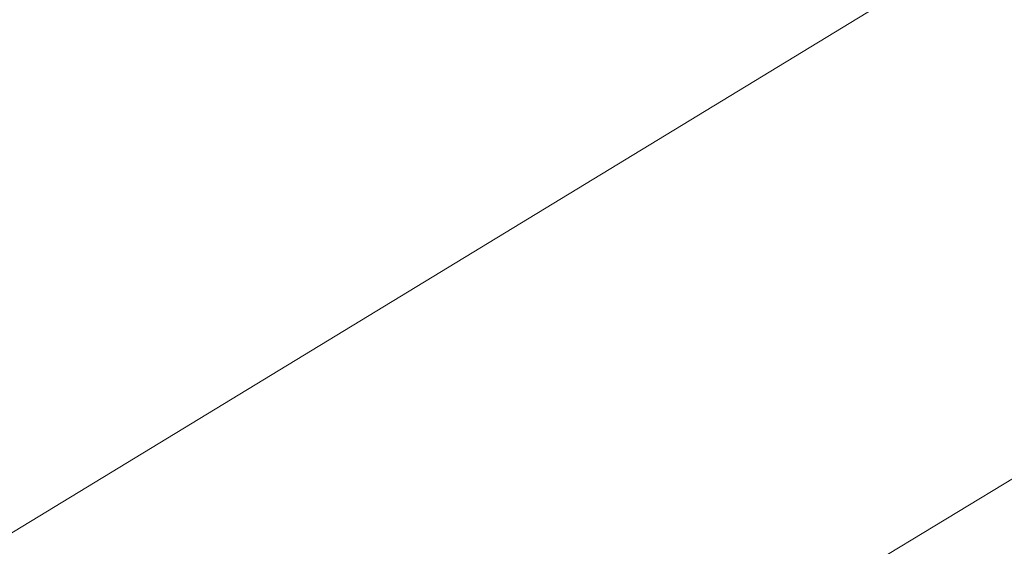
# Model space of a CAD drawing. Extents: x 1620613 to 1693141, y 557269 to 607790.
# Tile 682 of 1056: x 1620831.323 to 1620831.708, y 607315.261 to 607315.467. Entities that reach past the tile are written whole.
import ezdxf

# ---------------------------------------------------------------- set-up
doc = ezdxf.new("R2010")
doc.units = 0
doc.header["$LTSCALE"] = 10
doc.header["$MEASUREMENT"] = 0
for name, pattern in [('DGN Style 2', [7.346996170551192, 4.408197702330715, -2.938798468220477]), ('DGN Style 3', [10.28579463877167, 7.346996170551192, -2.938798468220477]), ('DGN Style 5', [5.142897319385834, 2.204098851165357, -2.938798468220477])]:
    doc.linetypes.add(name, pattern=pattern)
for name, color, linetype, lineweight in [('DT_X_Contour_Minor', 136, 'DGN Style 3', 0), ('PV_X_Driveway', 7, 'DGN Style 5', 0), ('SV_X_Top_of_Bank', 97, 'DGN Style 2', 0)]:
    doc.layers.add(name, color=color, linetype=linetype, lineweight=lineweight)

# ---------------------------------------------------------------- blocks, each defined once
blk = doc.blocks.new('*U1004')
at = {"layer": 'DT_X_Contour_Minor', "transparency": 33554559, "flags": 128}
for points, elevation in [([(-17.45736527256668, 52.90326992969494), (-21.39895877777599, 50.0977725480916), (-22.17212463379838, 49.54786270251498), (-22.80236784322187, 49.10048918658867), (-23.28968840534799, 48.75565200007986), (-23.63408632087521, 48.51335114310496), (-24.36191723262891, 48.00393063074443), (-24.86158497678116, 47.58533965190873), (-25.8147150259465, 46.71163209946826), (-27.22130737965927, 45.38280797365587), (-29.08136203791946, 43.59886727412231), (-34.64612420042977, 38.23486997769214), (-36.47441867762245, 36.47166088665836), (-37.78573048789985, 35.20503158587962), (-38.58005963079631, 34.43498207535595), (-38.85740610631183, 34.16151235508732), (-38.94539676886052, 34.04400650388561), (-38.93639807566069, 34.00681650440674), (-38.93534537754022, 33.99954533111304), (-38.93604386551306, 33.99367038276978), (-38.93849353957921, 33.98919165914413), (-38.94269439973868, 33.98610916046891), (-38.95623160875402, 33.97975079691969), (-38.96354734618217, 33.97610134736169), (-38.97534165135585, 33.96992177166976), (-38.99161452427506, 33.96121206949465), (-39.01236596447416, 33.94997224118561), (-39.11965601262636, 33.89161608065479), (-41.00425999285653, 32.35813691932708), (-41.41850579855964, 32.06585747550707), (-41.85355579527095, 31.84622449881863), (-42.30940998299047, 31.69923798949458), (-42.78606836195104, 31.62489794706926), (-45.05901724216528, 31.44748617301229), (-45.41155417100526, 31.3261421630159), (-45.47864930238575, 31.30298905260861), (-45.52884744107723, 31.28553429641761), (-45.56214858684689, 31.27377789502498), (-45.57855274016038, 31.26771984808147), (-45.60682844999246, 31.25629857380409), (-45.61209900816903, 31.25412344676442), (-45.61557950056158, 31.25263748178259), (-45.6172699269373, 31.25184067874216), (-45.61939097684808, 31.2506347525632), (-45.6221740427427, 31.24922665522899), (-45.63966620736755, 31.24067520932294), (-45.69890002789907, 31.21193393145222), (-45.82608510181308, 31.15654833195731), (-46.17424678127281, 31.00658998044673), (-46.74338506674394, 30.76205887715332), (-47.53349995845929, 30.42295502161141), (-49.93510847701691, 29.39258107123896), (-50.87372427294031, 28.98969278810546), (-51.88836527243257, 28.55380840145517), (-52.97903147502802, 28.08492791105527), (-54.14572288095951, 27.5830513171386), (-57.35826690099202, 26.20071892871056), (-58.58553470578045, 25.6693915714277), (-59.85793010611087, 25.11215879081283), (-61.17545310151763, 24.52902058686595), (-62.53810369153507, 23.91997695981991), (-66.2320087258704, 22.26132005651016), (-67.60640780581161, 21.64488324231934), (-68.95917626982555, 21.0395654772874), (-70.29031411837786, 20.44536676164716), (-71.5998213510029, 19.8622870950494), (-75.06299981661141, 18.3222333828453), (-76.39654123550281, 17.72836383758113), (-77.7997816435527, 17.10179548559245), (-79.27272104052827, 16.44252832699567), (-80.81535942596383, 15.7505623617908), (-85.0219937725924, 13.86172137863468), (-86.5189906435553, 13.18894839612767), (-87.85500549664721, 12.58726018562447), (-89.03003833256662, 12.05665674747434), (-90.04408915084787, 11.5971380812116), (-92.53358197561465, 10.46653466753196), (-93.46605290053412, 10.0434813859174), (-94.39634605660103, 9.622274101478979), (-95.32446144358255, 9.202912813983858), (-96.25039906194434, 8.785397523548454), (-98.7166623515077, 7.674484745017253), (-99.58089384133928, 7.285275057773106), (-100.32389084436, 6.950830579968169), (-100.9456533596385, 6.671151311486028), (-101.4461813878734, 6.446237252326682), (-102.6192768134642, 5.919486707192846), (-103.0579989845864, 5.720960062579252), (-103.4943439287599, 5.520443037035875), (-103.9283116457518, 5.317935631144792), (-104.3599021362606, 5.113437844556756), (-105.5076404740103, 4.565456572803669), (-105.9101584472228, 4.373629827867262), (-106.2569086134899, 4.209135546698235), (-106.5478909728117, 4.071973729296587), (-106.7831055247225, 3.962144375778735), (-107.3359872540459, 3.705709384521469), (-107.582444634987, 3.592054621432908), (-107.907155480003, 3.44341657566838), (-108.3101197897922, 3.25979524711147), (-108.7913375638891, 3.041190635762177), (-110.1789229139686, 2.411600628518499), (-110.6338851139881, 2.205665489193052), (-110.9580827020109, 2.060052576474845), (-111.1515156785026, 1.974761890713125), (-111.214184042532, 1.949793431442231), (-111.2069468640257, 1.96364050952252), (-111.2115937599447, 1.964845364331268), (-111.2309623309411, 1.958074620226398), (-111.2650525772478, 1.943328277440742), (-111.3138644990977, 1.920606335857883), (-111.4636585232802, 1.849380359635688), (-111.5138489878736, 1.825879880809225), (-111.5520748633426, 1.808797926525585), (-111.5783361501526, 1.798134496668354), (-111.5926328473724, 1.793889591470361), (-111.6148045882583, 1.791127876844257), (-111.6289791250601, 1.786770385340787), (-111.6548739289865, 1.775769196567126), (-111.6924890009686, 1.758124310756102), (-111.7418243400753, 1.733835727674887), (-111.8890122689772, 1.660207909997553), (-111.9556566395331, 1.62680212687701), (-112.0451988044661, 1.581805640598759), (-112.1576387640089, 1.525218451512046), (-112.2929765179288, 1.457040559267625), (-112.9779808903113, 1.111832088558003), (-114.4292185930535, -2.077517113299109), (-114.7156034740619, -2.707376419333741), (-114.9527991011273, -3.230090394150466), (-115.140805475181, -3.645659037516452), (-115.2796225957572, -3.954082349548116), (-115.5842159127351, -4.633684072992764), (-115.7192088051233, -4.895647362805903), (-115.8957424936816, -5.171835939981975), (-116.1138169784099, -5.46224980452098), (-116.373432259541, -5.766888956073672), (-117.6818987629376, -7.221730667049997), (-120.7368154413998, -10.20587712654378), (-121.3553677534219, -10.7922755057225), (-121.9017746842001, -11.27255073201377), (-122.3760362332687, -11.64670280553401), (-122.7781524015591, -11.91473172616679), (-123.7542683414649, -12.48797797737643), (-124.3046113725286, -12.81351193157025), (-125.2235535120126, -13.36017910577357), (-126.5110947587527, -14.1279794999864), (-128.1672351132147, -15.11691311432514), (-133.0750748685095, -18.04891371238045), (-134.6900997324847, -19.01396191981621), (-135.8542945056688, -19.71010609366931), (-136.5676591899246, -20.13734623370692), (-136.8301937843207, -20.29568234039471), (-136.929179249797, -20.35937324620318), (-137.0337521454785, -20.42665931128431), (-137.273231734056, -20.58074932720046), (-137.6476180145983, -20.82164329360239), (-138.1569109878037, -21.14934121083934), (-139.6949011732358, -22.1389409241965), (-140.3494626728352, -22.54464155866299), (-141.1596545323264, -23.01954367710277), (-142.125476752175, -23.56364727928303), (-143.2469293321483, -24.17695236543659), (-148.8435122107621, -27.20051289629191), (-155.6668337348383, -30.52728392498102), (-156.9690717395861, -31.16036576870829), (-157.9515050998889, -31.63385228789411), (-158.6141338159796, -31.9477434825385), (-158.9569578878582, -32.10203935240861), (-159.4447492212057, -32.30070123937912), (-159.6311749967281, -32.37850830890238), (-159.8246088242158, -32.46293310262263), (-160.0250507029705, -32.55397562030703), (-160.232500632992, -32.65163586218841), (-160.7950445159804, -32.9208868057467), (-161.0059018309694, -33.00597154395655), (-161.2165658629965, -33.05928755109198), (-161.4270366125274, -33.08083482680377), (-161.6373140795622, -33.07061337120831), (-162.1977962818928, -33.00099784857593), (-162.5945986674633, -33.09803384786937), (-163.3646441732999, -33.44135348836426), (-164.5079327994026, -34.03095676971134), (-166.0244645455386, -34.86684369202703), (-170.5662066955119, -37.42425367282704), (-172.2728793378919, -38.35526261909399), (-173.9865906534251, -39.23023197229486), (-175.7073406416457, -40.04916173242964), (-177.435129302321, -40.81205189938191), (-182.0519506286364, -42.77170622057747), (-183.6363930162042, -43.44221749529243), (-184.9271041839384, -43.98401057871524), (-185.9240841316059, -44.39708547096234), (-186.6273328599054, -44.68144217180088), (-188.1110211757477, -45.26810245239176), (-188.6012821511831, -45.46267125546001), (-188.9592988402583, -45.60638245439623), (-189.1850712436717, -45.69923604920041), (-189.2785993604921, -45.74123203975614), (-189.3516819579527, -45.78541120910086), (-189.6950575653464, -45.99428155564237), (-190.6703724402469, -46.58775821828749), (-192.2776265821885, -47.56584119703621), (-194.5168199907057, -48.92853049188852), (-201.330588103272, -53.07517703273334), (-203.5688460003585, -54.43730063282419), (-205.1732936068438, -55.41368652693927), (-206.143930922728, -56.00433471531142), (-206.4807579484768, -56.20924519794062), (-206.5338829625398, -56.24135621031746), (-206.56011325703, -56.25664552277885), (-206.5989603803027, -56.27843020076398), (-206.6504243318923, -56.30671024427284), (-206.71450511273, -56.34148565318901), (-207.042988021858, -56.51892674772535), (-216.8652858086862, -60.26712173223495), (-218.7128353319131, -60.9722375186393), (-220.04592770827, -61.48121559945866), (-220.8645629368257, -61.79405597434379), (-221.1687410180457, -61.91075864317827), (-221.2939397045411, -61.96044881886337), (-221.6560887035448, -62.10013437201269), (-222.648636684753, -62.48192339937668), (-224.2715836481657, -63.10581590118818), (-226.5249295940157, -63.97181187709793), (-233.3743840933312, -66.60393911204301), (-235.7518862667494, -67.51956538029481), (-237.7473019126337, -68.29234875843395), (-239.3606310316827, -68.92228924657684), (-240.5918736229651, -69.40938684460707), (-243.3657384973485, -70.51785658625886), (-244.3541457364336, -70.9117544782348), (-245.2389687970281, -71.2620958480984), (-246.0202076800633, -71.56888069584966), (-246.6978623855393, -71.83210902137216), (-248.3668293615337, -72.47597585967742), (-248.9959418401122, -72.7096468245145), (-249.6315540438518, -72.92775959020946), (-250.2736659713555, -73.1303141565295), (-250.922277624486, -73.31731052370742), (-252.6605749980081, -73.79522323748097), (-253.3777047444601, -73.97307582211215), (-254.2253709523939, -74.14819904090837), (-255.2035736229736, -74.32059289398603), (-256.3123127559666, -74.49025738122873), (-259.4429990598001, -74.9390568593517), (-259.9788609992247, -75.2542390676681), (-259.2384320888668, -75.86318608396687), (-257.2217123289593, -76.76589790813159), (-253.9287017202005, -77.96237454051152), (-243.4456189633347, -81.5446653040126), (-239.9443442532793, -82.67948381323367), (-237.3028321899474, -83.39722126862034), (-235.5210827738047, -83.69787767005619), (-234.599096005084, -83.58145301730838), (-233.2868148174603, -82.71487920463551), (-232.5237475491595, -82.61634619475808), (-231.218756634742, -82.97067752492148), (-229.3718420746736, -83.77787319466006), (-226.9830038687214, -85.03793320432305), (-219.8902037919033, -89.00191234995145), (-217.497983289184, -90.29225249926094), (-215.6409218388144, -91.19028858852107), (-214.3190194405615, -91.6960206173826), (-213.532276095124, -91.80944858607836), (-212.1478392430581, -91.58885108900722), (-211.5918114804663, -91.45855411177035), (-210.9620558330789, -91.23311130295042), (-210.2585722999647, -90.91252266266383), (-209.4813608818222, -90.49678819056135), (-207.310493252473, -89.26130182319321), (-206.5328441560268, -88.82721764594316), (-205.8280475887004, -88.45157989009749), (-205.1961035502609, -88.13438855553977), (-204.6370120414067, -87.87564364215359), (-203.2432380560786, -87.26358576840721), (-202.625732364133, -87.00239332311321), (-201.8185457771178, -86.67785939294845), (-200.8216782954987, -86.28998397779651), (-199.63512991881, -85.83876707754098), (-196.2180930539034, -84.55106669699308), (-194.9945850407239, -84.07257631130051), (-193.8868386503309, -83.60288043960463), (-192.8948538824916, -83.14197908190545), (-192.018630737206, -82.68987223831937), (-189.8363845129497, -81.49598000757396), (-188.9887605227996, -81.05798606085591), (-188.0825732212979, -80.63942339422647), (-187.1178226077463, -80.2402920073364), (-186.0945086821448, -79.86059190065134), (-183.2875871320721, -78.87396665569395), (-182.3396351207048, -78.53955701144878), (-181.6009702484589, -78.276297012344), (-181.0715925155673, -78.08418665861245), (-180.7515019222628, -77.96322594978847), (-180.1769765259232, -77.73553025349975), (-179.8737207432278, -77.61785036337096), (-179.3948474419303, -77.4355824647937), (-178.7403566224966, -77.1887265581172), (-177.9102482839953, -76.87728264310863), (-175.4624693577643, -75.96064819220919), (-174.3456440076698, -75.53590440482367), (-172.8310021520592, -74.94914888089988), (-170.9185437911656, -74.20038162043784), (-168.6082689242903, -73.28960262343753), (-161.9171139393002, -70.64484298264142), (-159.6972275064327, -69.7679149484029), (-158.0559344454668, -69.12070057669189), (-156.9932347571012, -68.70319986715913), (-156.5091284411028, -68.51541282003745), (-155.9896360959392, -68.32093224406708), (-155.7559475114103, -68.21733815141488), (-155.4445010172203, -68.05241630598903), (-155.0552966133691, -67.82616670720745), (-154.5883343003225, -67.5385893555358), (-153.2394242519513, -66.68994607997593), (-152.7152412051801, -66.37564430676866), (-152.1543746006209, -66.06922144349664), (-151.5568244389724, -65.77067749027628), (-150.9225907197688, -65.480012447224), (-149.182389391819, -64.71541087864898), (-148.3115284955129, -64.34412459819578), (-147.0040968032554, -63.80371693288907), (-145.2600943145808, -63.09418788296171), (-143.0795210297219, -62.21553744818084), (-136.6825645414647, -59.64697444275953), (-134.4940270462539, -58.77966739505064), (-132.726131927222, -58.10416850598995), (-131.378879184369, -57.62047777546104), (-130.4522688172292, -57.32859520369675), (-128.5421643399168, -56.8059858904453), (-127.9128130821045, -56.63172460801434), (-127.4573376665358, -56.50089774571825), (-127.1757380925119, -56.41350530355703), (-127.0680143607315, -56.36954728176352), (-126.9710139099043, -56.26575682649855), (-126.7956728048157, -56.1396739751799), (-126.7287661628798, -56.11255874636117), (-126.6031924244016, -56.08524856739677), (-126.418951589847, -56.05774343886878), (-126.176043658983, -56.03004336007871), (-125.4500663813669, -55.9559165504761), (-125.2042487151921, -55.92880988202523), (-125.0112786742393, -55.90308498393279), (-124.8711562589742, -55.87874185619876), (-124.7838814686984, -55.85578049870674), (-124.6216121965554, -55.79639257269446), (-124.5715618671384, -55.77771408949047), (-124.5431128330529, -55.76621958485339), (-124.5362650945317, -55.76190905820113), (-124.5510186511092, -55.76478251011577), (-124.6191631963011, -55.78202368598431), (-124.5718470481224, -55.75624373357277), (-124.3787901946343, -55.66597299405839), (-124.0399926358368, -55.511211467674), (-123.555454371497, -55.29195915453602), (-122.0690313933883, -54.62129860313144), (-121.5602130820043, -54.39369512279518), (-121.1485753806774, -54.21388009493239), (-120.834118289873, -54.0818535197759), (-120.6168418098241, -53.99761539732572), (-120.1670120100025, -53.83669834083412), (-119.9940170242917, -53.77017708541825), (-119.8124044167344, -53.69130111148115), (-119.622174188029, -53.60007041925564), (-119.42332633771, -53.49648500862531), (-118.8815752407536, -53.20378428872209), (-118.7012260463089, -53.10660114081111), (-118.5664917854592, -53.03457723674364), (-118.4773724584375, -52.98771257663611), (-118.4338680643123, -52.96600716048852), (-118.378676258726, -52.94167170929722), (-118.3462711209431, -52.92746957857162), (-118.2904495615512, -52.90311477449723), (-118.211211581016, -52.86860729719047), (-118.108557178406, -52.82394714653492), (-117.8035902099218, -52.69131651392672), (-117.7033780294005, -52.64756809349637), (-117.6314667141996, -52.61579580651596), (-117.5878562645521, -52.59599965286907), (-117.5725466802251, -52.58817963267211), (-117.5694556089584, -52.58329442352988), (-117.5023191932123, -52.5537070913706), (-117.3032282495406, -52.46860900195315), (-116.9721827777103, -52.32800015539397), (-116.5091827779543, -52.1318805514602), (-115.0985767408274, -51.53488059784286), (-114.5787590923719, -51.31273690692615), (-114.0772606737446, -51.09405579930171), (-113.594081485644, -50.87883727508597), (-113.1292215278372, -50.66708133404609), (-111.914020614, -50.10701560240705), (-111.4423497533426, -49.89071825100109), (-110.938737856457, -49.6618754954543), (-110.4031849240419, -49.42048733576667), (-109.8356909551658, -49.16655377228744), (-108.2797856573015, -48.47267039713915), (-107.637205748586, -48.18686541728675), (-106.8763949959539, -47.84986300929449), (-105.9973533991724, -47.46166317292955), (-105.0000809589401, -47.02226590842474), (-102.1830466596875, -45.78227663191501), (-101.0416261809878, -45.27859689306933), (-99.730140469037, -44.69754963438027), (-98.24858952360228, -44.03913485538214), (-96.59697334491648, -43.3033525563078), (-91.96590989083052, -41.23810973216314), (-90.26453862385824, -40.47824782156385), (-88.63372241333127, -39.7475942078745), (-87.07346125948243, -39.0461488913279), (-85.58375516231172, -38.37391187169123), (-81.70527897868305, -36.62022421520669), (-80.33508533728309, -36.00080075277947), (-79.13336155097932, -35.4577961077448), (-78.1001076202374, -34.99121027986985), (-77.23532354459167, -34.60104326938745), (-75.15385914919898, -33.66248966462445), (-74.2553197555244, -33.25839136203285), (-73.12079987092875, -32.75001165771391), (-71.75029949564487, -32.13735055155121), (-70.14381862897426, -31.4204080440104), (-65.54522899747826, -29.36951948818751), (-63.95151954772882, -28.65803548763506), (-62.61933342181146, -28.0617499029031), (-61.54867061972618, -27.58066273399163), (-60.73953114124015, -27.21477398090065), (-58.93052363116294, -26.39266852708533), (-58.31693849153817, -26.11331703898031), (-57.83293870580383, -25.89184166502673), (-57.47852427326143, -25.72824240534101), (-57.25369519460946, -25.62251925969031), (-56.82693145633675, -25.41775902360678), (-56.65531035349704, -25.33478436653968), (-56.46051984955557, -25.23943057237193), (-56.24255994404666, -25.13169764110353), (-56.0014306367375, -25.01158557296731), (-55.32752661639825, -24.67478120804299), (-55.05126318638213, -24.53896794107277), (-54.72790091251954, -24.38413141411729), (-54.35743979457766, -24.21027162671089), (-53.93987983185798, -24.01738857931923), (-52.76358814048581, -23.47766943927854), (-52.37750348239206, -23.30100356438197), (-52.10146827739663, -23.1757952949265), (-51.93548252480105, -23.10204463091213), (-51.87954622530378, -23.07975157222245), (-51.87711536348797, -23.08891355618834), (-51.86492463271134, -23.08638447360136), (-51.83017558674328, -23.07192573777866), (-51.77286822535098, -23.04553734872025), (-51.69300254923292, -23.00721930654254), (-51.44994965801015, -22.88913165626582), (-51.31643438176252, -22.82435836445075), (-51.09817822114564, -22.71860422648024), (-50.7951811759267, -22.5718692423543), (-50.40744324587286, -22.38415341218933), (-48.4002708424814, -21.41252423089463), (-48.36751615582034, -20.77412141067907), (-48.22934931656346, -20.45036320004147), (-47.82888652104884, -19.75268977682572), (-47.16612776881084, -18.68110114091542), (-46.24107306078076, -17.23559729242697), (-43.42453256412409, -12.8823667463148), (-42.35470139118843, -11.39228932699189), (-41.25761324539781, -10.18697997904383), (-40.13326812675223, -9.266438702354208), (-38.98166603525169, -8.63066549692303), (-35.87438449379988, -7.314961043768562), (-34.83209626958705, -6.873628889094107), (-34.0356927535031, -6.536410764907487), (-33.48517394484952, -6.303306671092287), (-33.18053984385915, -6.174316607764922), (-32.69602851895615, -5.96916181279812), (-32.28319507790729, -5.712428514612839), (-31.40807824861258, -5.096094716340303), (-30.07067803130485, -4.120160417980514), (-28.27099442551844, -2.784625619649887), (-22.85546029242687, 1.256267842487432), (-20.95785962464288, 2.654420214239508), (-19.32670822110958, 3.818207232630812), (-17.96200608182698, 4.747628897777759), (-16.86375320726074, 5.442685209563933), (-14.29034455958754, 6.983681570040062), (-13.4230960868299, 7.5066692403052), (-12.75140715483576, 7.919884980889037), (-12.2752777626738, 8.223328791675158), (-11.99470791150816, 8.417000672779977), (-11.50726769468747, 8.787096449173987), (-11.10789761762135, 9.047810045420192), (-10.27536754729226, 9.552379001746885), (-9.009677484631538, 10.30080331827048), (-7.310827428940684, 11.2930829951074), (-2.203013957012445, 14.26430261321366), (-0.4445038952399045, 15.288643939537), (1.00016618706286, 16.13325320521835), (2.130996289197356, 16.79813040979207), (2.947986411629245, 17.28327555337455), (4.70817343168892, 18.33735318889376), (5.556006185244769, 18.85372868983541), (6.779364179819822, 19.61229696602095), (8.37824741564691, 20.61305801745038), (10.35265589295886, 21.85601184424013), (16.11844548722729, 25.49347908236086), (18.05360645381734, 26.71963120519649), (19.53474715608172, 27.66998714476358), (20.56186759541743, 28.34454690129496), (21.13496777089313, 28.7433104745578), (22.05787455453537, 29.43895175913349), (22.41446905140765, 29.54562768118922), (22.79207245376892, 29.34392448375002), (23.19068476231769, 28.83384216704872), (23.61030597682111, 28.01538073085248), (25.61755909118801, 23.47634274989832)], 0.6000414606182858), ([(-19.69856338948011, 52.66703538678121), (-22.97917621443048, 50.33200244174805), (-23.62268697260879, 49.87430905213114), (-24.14724232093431, 49.50195728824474), (-24.55284226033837, 49.21494715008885), (-24.83948679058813, 49.01327863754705), (-25.44526499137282, 48.58928477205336), (-25.8611415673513, 48.24088889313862), (-26.65443764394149, 47.51369665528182), (-27.82515322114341, 46.40770805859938), (-29.37328829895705, 44.92292310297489), (-34.00487450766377, 40.45843474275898), (-35.55615833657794, 38.95139871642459), (-36.73632016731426, 37.77865690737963), (-37.54535999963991, 36.94020931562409), (-37.98327783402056, 36.43605594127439), (-39.16094306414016, 34.86336003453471), (-39.04050473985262, 34.36560984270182), (-39.02641544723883, 34.2682926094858), (-39.03576399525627, 34.18966242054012), (-39.06855038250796, 34.12971927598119), (-39.12477461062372, 34.0884631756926), (-39.30595633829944, 34.00336296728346), (-39.40387001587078, 33.95451880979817), (-39.56172475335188, 33.87181149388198), (-39.77952055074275, 33.75524101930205), (-40.05725740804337, 33.6048073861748), (-41.49322521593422, 32.82376972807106), (-41.86682246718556, 32.51977822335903), (-41.94894109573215, 32.46183777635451), (-42.03518387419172, 32.41829850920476), (-42.12555080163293, 32.3891604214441), (-42.22004187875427, 32.37442351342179), (-42.67062325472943, 32.33925402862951), (-44.52491818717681, 31.70100150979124), (-44.87782919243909, 31.57921938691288), (-45.14186437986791, 31.48740981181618), (-45.31702374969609, 31.42557278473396), (-45.40330730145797, 31.39370830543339), (-45.51489568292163, 31.34869975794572), (-45.55203357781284, 31.33363400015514), (-45.57975597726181, 31.3221931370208), (-45.59806288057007, 31.31437716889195), (-45.60695428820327, 31.31018609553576), (-45.61811071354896, 31.30384309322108), (-45.63274925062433, 31.29643669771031), (-45.6682975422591, 31.2789747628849), (-45.72475558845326, 31.25145728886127), (-45.80212338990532, 31.21388427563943), (-46.03631719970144, 31.10028218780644), (-46.21665420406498, 31.01860475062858), (-46.58201985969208, 30.85877400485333), (-47.13241416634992, 30.62078995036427), (-47.86783712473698, 30.30465258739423), (-50.07566988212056, 29.35741520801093), (-50.93855268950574, 28.98703429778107), (-51.87132654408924, 28.58631960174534), (-52.87399144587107, 28.15527112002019), (-53.94654739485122, 27.69388885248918), (-56.89988465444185, 26.42309109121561), (-58.06257946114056, 25.91916534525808), (-59.33566093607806, 25.36048642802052), (-60.71912907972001, 24.74705433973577), (-62.21298389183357, 24.07886908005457), (-66.34377894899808, 22.22403749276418), (-67.84851839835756, 21.54901817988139), (-69.2646404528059, 20.915083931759), (-70.59214511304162, 20.32223474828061), (-71.83103237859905, 19.77047062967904), (-75.01657522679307, 18.35387973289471), (-76.27740395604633, 17.79226561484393), (-77.67073300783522, 17.16986643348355), (-79.19656238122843, 16.48668218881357), (-80.85489207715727, 15.74271288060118), (-85.45377169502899, 13.67774797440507), (-87.07017853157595, 12.95140588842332), (-88.4702393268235, 12.32110330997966), (-89.65395408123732, 11.78684023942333), (-90.62132279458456, 11.34861667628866), (-92.9125113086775, 10.30807318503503), (-93.7707048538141, 9.91871885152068), (-94.62689410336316, 9.531063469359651), (-95.48107905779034, 9.145107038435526), (-96.33325971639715, 8.76084955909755), (-98.60306907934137, 7.738428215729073), (-99.40987567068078, 7.375095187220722), (-100.1279384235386, 7.051912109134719), (-100.7572573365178, 6.768878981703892), (-101.2978324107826, 6.525995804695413), (-102.6210408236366, 5.93184059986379), (-103.1047424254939, 5.713238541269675), (-103.5634409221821, 5.503048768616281), (-103.9971363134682, 5.301271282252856), (-104.4058285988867, 5.107906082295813), (-105.4623372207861, 4.603481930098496), (-105.8398135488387, 4.423677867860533), (-106.1798610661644, 4.26258379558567), (-106.4824797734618, 4.120199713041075), (-106.747669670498, 3.996525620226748), (-107.4049376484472, 3.691674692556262), (-107.6804949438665, 3.564470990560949), (-108.0142158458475, 3.411498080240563), (-108.406100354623, 3.232755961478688), (-108.8561484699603, 3.028244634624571), (-110.1338282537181, 2.448522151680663), (-110.552566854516, 2.259257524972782), (-110.8505228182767, 2.126255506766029), (-111.0276961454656, 2.049516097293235), (-111.08408683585, 2.029039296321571), (-111.0734184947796, 2.049451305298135), (-111.080268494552, 2.051227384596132), (-111.1088197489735, 2.041246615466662), (-111.1590722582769, 2.01950899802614), (-111.2310260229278, 1.986014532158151), (-111.4518377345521, 1.881020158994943), (-111.5258236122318, 1.846378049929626), (-111.582172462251, 1.821197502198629), (-111.6208842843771, 1.805478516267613), (-111.6419590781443, 1.799221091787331), (-111.6746424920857, 1.795150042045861), (-111.6955372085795, 1.788726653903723), (-111.7337087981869, 1.772509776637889), (-111.7891572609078, 1.746499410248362), (-111.8618825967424, 1.710695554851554), (-112.0788526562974, 1.602160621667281), (-112.1770932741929, 1.55291708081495), (-112.3090875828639, 1.486587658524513), (-112.4748355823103, 1.403172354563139), (-112.6743372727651, 1.302671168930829), (-113.6841037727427, 0.7937985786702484), (-115.0783100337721, -2.270214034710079), (-115.3522554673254, -2.863819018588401), (-115.5765747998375, -3.331485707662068), (-115.7512680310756, -3.67321410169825), (-115.8763351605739, -3.88900420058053), (-116.1436793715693, -4.296526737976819), (-116.3361288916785, -4.53254616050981), (-116.712969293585, -4.934962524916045), (-117.2742005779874, -5.503775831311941), (-118.0198227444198, -6.238986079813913), (-120.2540030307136, -8.421409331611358), (-121.0628229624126, -9.181990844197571), (-121.8136475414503, -9.82691794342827), (-122.5064767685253, -10.35619062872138), (-123.1413106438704, -10.76980890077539), (-124.7568738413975, -11.71858507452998), (-125.4910743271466, -12.1518302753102), (-126.4820033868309, -12.73998374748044), (-127.7296610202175, -13.48304549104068), (-129.2340472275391, -14.38101550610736), (-133.5880485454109, -16.98214657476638), (-135.0237390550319, -17.84016853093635), (-136.0653095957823, -18.46338609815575), (-136.7127601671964, -18.85179927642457), (-136.9660907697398, -19.0054080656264), (-137.1161457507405, -19.10195898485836), (-137.6377050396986, -19.43754950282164), (-141.3087850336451, -21.79965801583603), (-142.3010540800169, -22.41467155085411), (-143.5292477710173, -23.13458965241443), (-144.9933661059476, -23.95941232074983), (-146.6934090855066, -24.88913955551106), (-155.1774338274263, -29.47264397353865), (-158.1466348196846, -30.92030429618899), (-158.713309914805, -31.19579288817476), (-159.1408204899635, -31.40183281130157), (-159.4291665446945, -31.53842406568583), (-159.5783480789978, -31.60556665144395), (-159.7906128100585, -31.69201532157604), (-159.8883121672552, -31.73380688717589), (-160.0222116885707, -31.79434508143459), (-160.1923113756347, -31.87362990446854), (-160.3986112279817, -31.97166135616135), (-160.9970110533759, -32.25807406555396), (-161.2066706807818, -32.35040008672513), (-161.3868496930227, -32.41256861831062), (-161.5375480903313, -32.44457966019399), (-161.6587658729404, -32.44643321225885), (-161.9427058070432, -32.41116603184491), (-162.2622683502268, -32.52707462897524), (-163.0080010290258, -32.90125080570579), (-164.1799038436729, -33.53369456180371), (-165.7779767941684, -34.42440589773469), (-170.6077315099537, -37.14399289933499), (-172.4226320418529, -38.13404136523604), (-174.2450176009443, -39.06449651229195), (-176.0748881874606, -39.93535834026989), (-177.9122438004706, -40.74662684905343), (-182.8218388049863, -42.83055178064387), (-184.4818742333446, -43.53374406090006), (-185.779784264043, -44.08037720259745), (-186.7155688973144, -44.47045120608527), (-187.2892281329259, -44.70396607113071), (-188.3361522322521, -45.11792686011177), (-188.6820914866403, -45.25521901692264), (-188.9347161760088, -45.35662489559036), (-189.0940263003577, -45.42214449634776), (-189.1600218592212, -45.451777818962), (-189.2115905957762, -45.4829516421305), (-189.4617345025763, -45.63511273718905), (-190.1734896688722, -46.0682156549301), (-191.3468560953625, -46.78226039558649), (-201.688822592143, -53.07604850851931), (-205.38679917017, -54.64874049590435), (-205.8096564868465, -54.82854462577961), (-206.0697906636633, -54.93912351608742), (-206.167201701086, -54.98047716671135), (-206.2714584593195, -55.02426665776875), (-208.0122552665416, -55.75542891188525), (-208.5894353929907, -55.98843138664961), (-209.5623374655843, -56.36879869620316), (-210.9309614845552, -56.89653084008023), (-212.695307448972, -57.57162781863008), (-217.9278592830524, -59.56837287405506), (-219.6532586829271, -60.22691584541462), (-220.9050430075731, -60.70498596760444), (-221.6832122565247, -61.00258324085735), (-221.9877664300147, -61.11970766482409), (-222.1684241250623, -61.19140899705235), (-222.5113793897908, -61.32394815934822), (-223.404751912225, -61.66778964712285), (-224.8485416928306, -62.22293346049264), (-226.8427487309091, -62.98937959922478), (-232.8945238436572, -65.31497240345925), (-235.0483319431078, -66.14522009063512), (-236.9709249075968, -66.89176854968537), (-238.6623027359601, -67.5546177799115), (-240.1224654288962, -68.13376778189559), (-243.7079457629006, -69.56656881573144), (-244.9504880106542, -70.0621904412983), (-245.9890045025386, -70.47445454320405), (-246.8234952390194, -70.80336112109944), (-247.453960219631, -71.0489101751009), (-248.8631658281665, -71.59256428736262), (-249.4288484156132, -71.79934764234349), (-250.068991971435, -72.0119571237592), (-250.7835964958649, -72.23039273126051), (-251.57266198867, -72.45465446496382), (-253.7761179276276, -73.0604539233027), (-254.6851475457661, -73.28589885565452), (-255.7596444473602, -73.50788405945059), (-256.9996086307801, -73.72640953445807), (-258.4050400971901, -73.94147528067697), (-262.3734803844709, -74.51037096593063), (-263.0527359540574, -74.90989415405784), (-262.1141724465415, -75.68179195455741), (-259.5577898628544, -76.8260643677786), (-255.3835882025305, -78.34271139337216), (-242.0952916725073, -82.8836029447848), (-237.6840457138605, -84.33988916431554), (-234.4165302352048, -85.3030791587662), (-232.2927452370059, -85.77317292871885), (-231.3126907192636, -85.75017047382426), (-230.2241859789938, -85.03136896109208), (-229.5912405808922, -84.9496382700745), (-228.508782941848, -85.24354733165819), (-226.9768130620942, -85.91309614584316), (-224.995330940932, -86.95828471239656), (-219.112028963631, -90.24630722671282), (-217.1124980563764, -91.31418354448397), (-215.5263818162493, -92.05179561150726), (-214.3536802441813, -92.45914342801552), (-213.5943933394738, -92.53622699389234), (-212.1208478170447, -92.30143083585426), (-211.5290315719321, -92.16274735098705), (-210.858741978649, -91.92279401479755), (-210.1099790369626, -91.58157082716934), (-209.28274274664, -91.13907778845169), (-206.9721481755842, -89.82406988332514), (-206.1693524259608, -89.3729833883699), (-205.4939111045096, -89.0059798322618), (-204.9458242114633, -88.72305921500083), (-204.5250917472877, -88.52422153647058), (-203.5729444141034, -88.10609831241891), (-203.0896583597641, -87.90451251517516), (-202.3539106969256, -87.61334754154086), (-201.3657014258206, -87.2326033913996), (-200.1250305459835, -86.76228006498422), (-196.4799593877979, -85.38864562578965), (-195.1748011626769, -84.87822341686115), (-193.9931298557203, -84.3771826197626), (-192.9349454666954, -83.88552323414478), (-192.0002479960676, -83.40324526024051), (-189.6723706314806, -82.12967921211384), (-188.7681808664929, -81.66245595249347), (-187.8015195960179, -81.21596070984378), (-186.7723868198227, -80.79019348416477), (-185.6807825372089, -80.38515427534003), (-182.6865424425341, -79.33268707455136), (-181.6753293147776, -78.97596076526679), (-180.8873700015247, -78.69513223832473), (-180.3226645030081, -78.49020149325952), (-179.9812128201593, -78.36116853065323), (-179.3683467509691, -78.11827767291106), (-179.0742228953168, -78.00374266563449), (-178.6515008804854, -77.84230578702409), (-178.1001807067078, -77.63396703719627), (-177.4202623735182, -77.37872641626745), (-175.4356826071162, -76.63554893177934), (-174.4497595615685, -76.25938664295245), (-172.9804252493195, -75.68828288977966), (-171.0276796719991, -74.92223767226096), (-168.5915228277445, -73.96125099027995), (-161.4505562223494, -71.13869788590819), (-159.0869534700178, -70.20488320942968), (-157.3518701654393, -69.52035400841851), (-156.2453063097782, -69.08511028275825), (-155.7672619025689, -68.89915203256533), (-155.3305027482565, -68.73564399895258), (-155.1340308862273, -68.64854807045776), (-154.8721846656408, -68.50989130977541), (-154.5449640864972, -68.31967371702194), (-154.1523691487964, -68.07789529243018), (-153.0182835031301, -67.36440505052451), (-152.5775806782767, -67.10015827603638), (-152.1060364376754, -66.84253563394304), (-151.6036507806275, -66.5915371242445), (-151.0704237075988, -66.34716274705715), (-149.6073629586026, -65.7043299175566), (-148.8065406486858, -65.3646077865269), (-147.5013692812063, -64.82756601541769), (-145.6918488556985, -64.09320460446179), (-143.3779793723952, -63.16152355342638), (-136.5351953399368, -60.41394789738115), (-134.2126801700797, -59.4912702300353), (-132.377222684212, -58.78391897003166), (-131.0288228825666, -58.29189411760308), (-130.1674807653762, -58.01519567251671), (-128.5199786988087, -57.56443502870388), (-127.9697858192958, -57.40625049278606), (-127.5548337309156, -57.26976736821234), (-127.275122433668, -57.15498565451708), (-127.1306519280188, -57.06190535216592), (-126.7720180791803, -56.67816723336), (-126.1237401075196, -56.21200879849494), (-125.9842667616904, -56.12277422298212), (-125.843680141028, -56.05485268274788), (-125.7019802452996, -56.00824417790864), (-125.5591670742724, -55.98294870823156), (-125.1768475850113, -55.94391150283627), (-125.0332902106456, -55.9244748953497), (-124.8893577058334, -55.89544297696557), (-124.7450500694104, -55.85681574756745), (-124.6003673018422, -55.80859320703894), (-124.2140464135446, -55.66720601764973), (-124.0948896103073, -55.62273741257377), (-124.0271598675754, -55.59537198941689), (-124.0108571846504, -55.58510974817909), (-124.0459815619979, -55.59195068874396), (-124.2082159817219, -55.63299743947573), (-124.2072954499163, -55.62203224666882), (-124.0828580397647, -55.5583516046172), (-123.8349037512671, -55.44195551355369), (-123.4634325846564, -55.27284397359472), (-122.3081536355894, -54.75159260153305), (-121.9045513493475, -54.57178320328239), (-121.5602037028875, -54.42329353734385), (-121.2751106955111, -54.30612360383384), (-121.0492723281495, -54.22027340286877), (-120.5260428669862, -54.03309917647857), (-120.3248199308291, -53.95572350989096), (-120.1135732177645, -53.86397717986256), (-119.8923027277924, -53.75786018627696), (-119.6610084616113, -53.63737252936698), (-119.0308587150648, -53.29691122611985), (-118.8210815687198, -53.18387050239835), (-118.6643624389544, -53.10009430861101), (-118.5607013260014, -53.04558264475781), (-118.5100982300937, -53.02033551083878), (-118.445900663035, -52.99202919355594), (-118.4082079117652, -52.9755096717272), (-118.3432778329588, -52.94718084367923), (-118.2511104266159, -52.90704270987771), (-117.7769766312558, -52.70082302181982), (-117.6604126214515, -52.64993608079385), (-117.5767673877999, -52.61297944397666), (-117.5260409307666, -52.58995311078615), (-117.5082332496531, -52.58085708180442), (-117.5046378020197, -52.57517474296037), (-117.4425207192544, -52.54752018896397), (-117.2588660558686, -52.46881828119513), (-116.9536738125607, -52.33906901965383), (-116.5269439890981, -52.15827240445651), (-115.2269476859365, -51.60808495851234), (-114.7389264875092, -51.39922886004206), (-114.2498601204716, -51.18530114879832), (-113.759748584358, -50.96630182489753), (-113.2685918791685, -50.74223088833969), (-111.95744710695, -50.13794624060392), (-111.4485363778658, -49.90457154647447), (-110.9051627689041, -49.65766094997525), (-110.327326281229, -49.39721445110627), (-109.7150269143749, -49.12323204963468), (-108.0362780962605, -48.37456444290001), (-107.3639307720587, -48.07542310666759), (-106.6059504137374, -47.73949980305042), (-105.7623370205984, -47.3667945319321), (-104.833090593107, -46.95730729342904), (-102.2409227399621, -45.8162987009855), (-101.1565342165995, -45.33762621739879), (-99.84749453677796, -44.75736521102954), (-98.31380370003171, -44.07551568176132), (-96.55546170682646, -43.29207762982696), (-91.56701484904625, -41.06745812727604), (-89.76278223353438, -40.26181413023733), (-88.09141953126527, -39.51334676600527), (-86.5529267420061, -38.82205603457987), (-85.14730386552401, -38.18794193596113), (-81.57613607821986, -36.57320651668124), (-80.31450878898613, -36.00286264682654), (-79.20800276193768, -35.5028826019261), (-78.25661799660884, -35.07326638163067), (-77.46035449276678, -34.7140139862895), (-75.54381349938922, -33.84982603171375), (-74.6826008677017, -33.4626414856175), (-73.53636871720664, -32.9492288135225), (-72.10511704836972, -32.3095880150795), (-70.38884586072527, -31.54371909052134), (-65.43209666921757, -29.33309779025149), (-63.72753570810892, -28.57223248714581), (-62.33141471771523, -27.94760255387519), (-61.24373369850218, -27.45920798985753), (-60.4644926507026, -27.1070487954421), (-58.797769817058, -26.34960476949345), (-58.23244526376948, -26.09222523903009), (-57.78651372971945, -25.88816966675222), (-57.45997521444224, -25.73743805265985), (-57.25282971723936, -25.64003039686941), (-56.85963241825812, -25.45137525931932), (-56.69481242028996, -25.37157956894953), (-56.49525040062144, -25.27368385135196), (-56.26094635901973, -25.15768810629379), (-55.99190029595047, -25.02359233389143), (-55.22812143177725, -24.64187023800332), (-54.92668235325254, -24.49329798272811), (-54.59519926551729, -24.3338727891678), (-54.23367216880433, -24.16359465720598), (-53.84210106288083, -23.98246358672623), (-52.75785276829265, -23.48497681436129), (-52.40194051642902, -23.32227899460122), (-52.14738998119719, -23.20730061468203), (-51.99420116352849, -23.14004167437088), (-51.94237406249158, -23.12050217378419), (-51.93931741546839, -23.13202275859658), (-51.92398838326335, -23.12884260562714), (-51.8802937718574, -23.11066170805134), (-51.8082335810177, -23.07748006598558), (-51.70780781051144, -23.02929767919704), (-51.40218498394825, -22.88081032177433), (-51.2431828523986, -22.80366298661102), (-50.99539357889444, -22.68358649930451), (-50.65881716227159, -22.5205808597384), (-48.98076792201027, -21.70824775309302), (-48.57046440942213, -21.50972802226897), (-48.27906813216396, -21.36896756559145), (-48.10657908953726, -21.28596638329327), (-48.0529972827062, -21.26072447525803), (-48.06865544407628, -21.27042508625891), (-48.07115256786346, -21.27239256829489), (-48.06690031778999, -21.27101955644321), (-48.05589869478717, -21.26630605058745), (-48.03814769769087, -21.25825205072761), (-47.9818125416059, -21.2323207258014), (-47.96044154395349, -21.22566803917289), (-47.93857991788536, -21.22515847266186), (-47.91622766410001, -21.23079202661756), (-47.89338478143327, -21.24256870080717), (-47.78563986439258, -21.31186046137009), (-47.20908225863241, -20.90700073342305), (-46.97236126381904, -20.63230061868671), (-46.50929439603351, -19.98171158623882), (-45.81988165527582, -18.95523363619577), (-44.90412304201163, -17.55286676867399), (-42.16030557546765, -13.31203656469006), (-41.1331361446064, -11.86680070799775), (-40.10949095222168, -10.71171579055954), (-39.08936999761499, -9.846781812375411), (-38.07277328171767, -9.271998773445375), (-33.76517537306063, -7.448048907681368), (-33.0203968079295, -7.132690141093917), (-32.59842122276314, -6.954014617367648), (-32.18856481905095, -6.692880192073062), (-31.27547729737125, -6.043483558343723), (-29.85915865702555, -5.005824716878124), (-27.93960889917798, -3.579903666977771), (-22.1498347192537, 0.740235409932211), (-20.14911241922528, 2.218233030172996), (-18.4892761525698, 3.412121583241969), (-17.17032592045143, 4.321901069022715), (-16.19226172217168, 4.947571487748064), (-14.03860523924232, 6.237213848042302), (-13.30746693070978, 6.678956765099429), (-12.7292943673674, 7.036953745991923), (-12.30408755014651, 7.311204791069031), (-12.03184647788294, 7.501709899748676), (-11.50982461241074, 7.898062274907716), (-11.08212105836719, 8.177272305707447), (-10.19052679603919, 8.71763811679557), (-8.835041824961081, 9.519159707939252), (-7.015666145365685, 10.5818370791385), (-1.545476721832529, 13.76385110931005), (0.3151866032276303, 14.84732790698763), (1.794534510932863, 15.71124777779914), (2.892567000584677, 16.35561072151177), (3.609284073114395, 16.78041673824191), (5.012109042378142, 17.62049021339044), (5.76226761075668, 18.07900135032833), (6.960624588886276, 18.82447965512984), (8.607179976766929, 19.85692512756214), (10.70193377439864, 21.17633776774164), (16.88554178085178, 25.07739436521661), (18.93543929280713, 26.37318279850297), (20.44742582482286, 27.33475565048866), (21.42150137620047, 27.96211292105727), (21.85766594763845, 28.25525461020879), (22.30355683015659, 28.59134500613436), (22.50757434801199, 28.57112496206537), (22.78520873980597, 28.25839703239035), (23.13646000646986, 27.65316121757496), (23.56132814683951, 26.75541751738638), (25.71581884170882, 21.88342851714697)], 1.00004144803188)]:
    blk.add_lwpolyline(points, dxfattribs=dict(at, elevation=elevation))

msp = doc.modelspace()

# ---------------------------------------------------------------- linework, layer by layer
at = {"layer": 'PV_X_Driveway', "extrusion": (-0.06840491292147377, 0.09722345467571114, 0.9929090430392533), "elevation": -50776.94618662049, "flags": 128}
msp.add_lwpolyline([(-1675197.499388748, 432992.9258386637), (-1675193.486980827, 432991.2320525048), (-1675186.401155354, 432990.7443540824), (-1675173.477796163, 432991.3626955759), (-1675157.216023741, 432992.231291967), (-1675138.055450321, 432993.8163605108), (-1675115.649521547, 432995.5191143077), (-1675093.712223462, 432995.5584470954), (-1675072.389942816, 432993.8570568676), (-1675059.619387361, 432992.1641317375), (-1675043.90788481, 432988.1059208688), (-1675031.516761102, 432983.3011168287), (-1675013.58286424, 432975.0375323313)], dxfattribs=at)
at = {"layer": 'SV_X_Top_of_Bank', "extrusion": (0.007114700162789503, -0.05176716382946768, 0.9986338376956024), "elevation": -18855.21206843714, "flags": 128}
msp.add_lwpolyline([(1688341.399474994, 380495.2335694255), (1688359.531308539, 380495.7043637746), (1688370.463455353, 380498.0725351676), (1688395.572580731, 380506.740670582), (1688420.940108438, 380511.7574321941), (1688444.138128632, 380518.355338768), (1688467.22231404, 380528.7305743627), (1688491.262317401, 380540.2151339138), (1688508.535586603, 380545.2887184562), (1688513.5223003, 380548.4010002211), (1688516.051220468, 380548.1495454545), (1688520.39603739, 380549.3039635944), (1688525.368929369, 380551.0706712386)], dxfattribs=at)
at = {"layer": 'SV_X_Top_of_Bank', "extrusion": (0.04489057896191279, -0.1067836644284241, 0.9932683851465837), "elevation": 8952.639644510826, "flags": 128}
msp.add_lwpolyline([(1729619.200279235, -67683.47041249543), (1729610.048117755, -67689.2494116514), (1729593.286163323, -67692.1110974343), (1729566.643396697, -67690.50938442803), (1729551.852254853, -67691.88192179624), (1729536.554039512, -67691.83763185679), (1729515.835796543, -67695.68964613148), (1729501.149706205, -67697.72199223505), (1729469.279658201, -67698.3224800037)], dxfattribs=at)

# ---------------------------------------------------------------- block references
at = {"layer": 'DT_X_Contour_Minor', "transparency": 33554559}
msp.add_blockref('*U1004', (1621028.060791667, 607365.3311666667, 1050.599958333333), dxfattribs=at)

doc.saveas('drawing.dxf')
